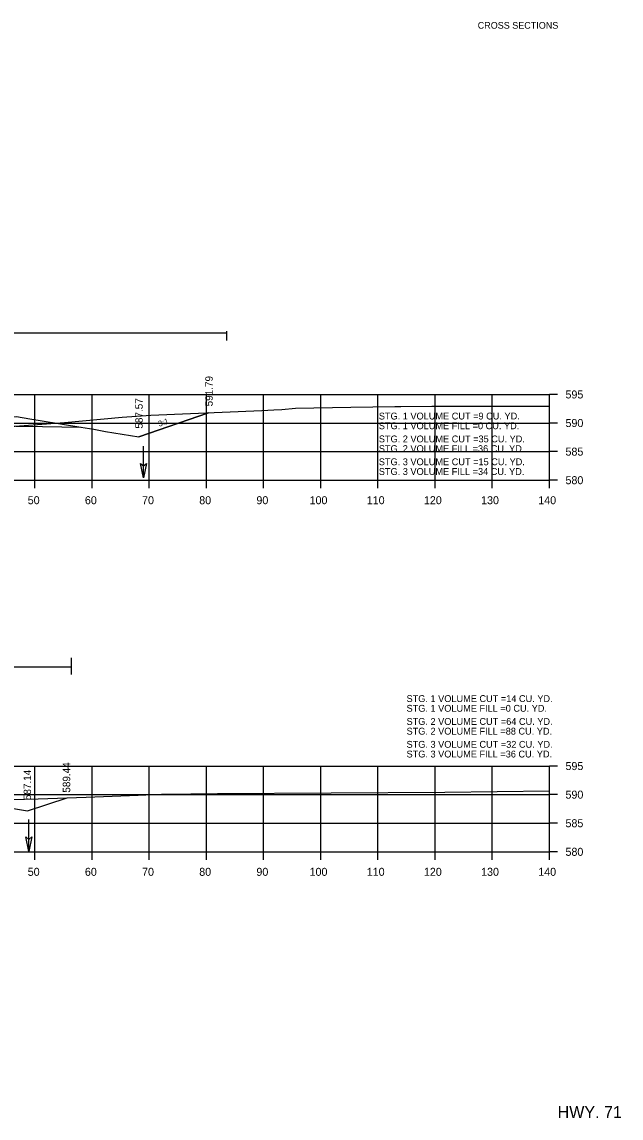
# Model space of a CAD drawing. Extents: x 642114 to 642416, y 286928 to 293347.
# Drawn here: x 642308 to 642412.8, y 289153.1 to 289344.9 of the extents above; entities that cross this region are included whole.
import ezdxf

# ---------------------------------------------------------------- set-up
doc = ezdxf.new("R2010")
doc.units = 0
for name, color, linetype in [('Level 43', 7, 'Continuous'), ('Level 58', 7, 'Continuous'), ('R_Axis', 7, 'Continuous'), ('R_Axis Annot', 7, 'Continuous'), ('R_Border', 7, 'Continuous'), ('R_Border Notes', 7, 'Continuous'), ('R_Draft', 7, 'Continuous'), ('R_Exist Surface', 7, 'Continuous'), ('R_Exist Surface Annot', 7, 'Continuous'), ('R_Fin Surface', 7, 'Continuous'), ('R_Grid', 7, 'Continuous'), ('R_Xsect Elev', 7, 'Continuous'), ('R_Xsect Slope', 7, 'Continuous')]:
    doc.layers.add(name, color=color, linetype=linetype)

# ---------------------------------------------------------------- blocks, each defined once
blk = doc.blocks.new('FA')
at = {"layer": 'Level 43'}
blk.add_lwpolyline([(7.94, 0), (0, 0)], dxfattribs=at)
at = {"layer": 'Level 58'}
blk.add_lwpolyline([(4.34, 0.75), (7.94, 0), (4.34, -0.75), (4.94, 0)], close=True, dxfattribs=at)

msp = doc.modelspace()

# ---------------------------------------------------------------- linework, layer by layer
at = {"layer": 'R_Axis'}
for p, q in [((642400.24, 289264.71), (642400.24, 289279.71)), ((642401.64, 289279.71), (642400.24, 289279.71)), ((642401.64, 289274.71), (642400.24, 289274.71)), ((642401.64, 289269.71), (642400.24, 289269.71)), ((642120.24, 289264.71), (642400.24, 289264.71)), ((642310.24, 289263.31), (642310.24, 289264.71)), ((642320.24, 289263.31), (642320.24, 289264.71)), ((642330.24, 289263.31), (642330.24, 289264.71)), ((642340.24, 289263.31), (642340.24, 289264.71)), ((642350.24, 289263.31), (642350.24, 289264.71)), ((642360.24, 289263.31), (642360.24, 289264.71)), ((642370.24, 289263.31), (642370.24, 289264.71)), ((642380.24, 289263.31), (642380.24, 289264.71)), ((642390.24, 289263.31), (642390.24, 289264.71)), ((642400.24, 289263.31), (642400.24, 289264.71)), ((642401.64, 289264.71), (642400.24, 289264.71)), ((642400.24, 289199.71), (642400.24, 289214.71)), ((642401.64, 289214.71), (642400.24, 289214.71)), ((642401.64, 289209.71), (642400.24, 289209.71)), ((642401.64, 289204.71), (642400.24, 289204.71)), ((642120.24, 289199.71), (642400.24, 289199.71)), ((642310.24, 289198.31), (642310.24, 289199.71)), ((642320.24, 289198.31), (642320.24, 289199.71)), ((642330.24, 289198.31), (642330.24, 289199.71)), ((642340.24, 289198.31), (642340.24, 289199.71)), ((642350.24, 289198.31), (642350.24, 289199.71)), ((642360.24, 289198.31), (642360.24, 289199.71)), ((642370.24, 289198.31), (642370.24, 289199.71)), ((642380.24, 289198.31), (642380.24, 289199.71)), ((642390.24, 289198.31), (642390.24, 289199.71)), ((642400.24, 289198.31), (642400.24, 289199.71)), ((642401.64, 289199.71), (642400.24, 289199.71))]:
    msp.add_line(p, q, dxfattribs=at)
at = {"layer": 'R_Border'}
msp.add_lwpolyline([(642340.61, 289276.5), (642328.4, 289272.28)], dxfattribs=at)
at = {"layer": 'R_Exist Surface'}
msp.add_lwpolyline([(642225.4, 289272.8), (642234.3, 289272.98), (642240.24, 289273.09), (642252.23, 289273.33), (642260.24, 289273.49), (642267.23, 289273.63), (642276.56, 289273.82), (642287.11, 289274.03), (642290.95, 289274.11), (642300.99, 289274.31), (642304.05, 289274.25), (642306.92, 289274.19), (642311.55, 289274.1), (642318.32, 289273.96)], dxfattribs=at)
at = {"layer": 'R_Exist Surface Annot'}
for points in [[(642302.77, 289273.87), (642315.43, 289274.78), (642325.5, 289275.76), (642330.49, 289276.09), (642349.95, 289276.88), (642352, 289277), (642353.44, 289277.09), (642355.8, 289277.32), (642365.47, 289277.51), (642373.17, 289277.6), (642373.85, 289277.61), (642374.23, 289277.61), (642379.68, 289277.65), (642400.24, 289277.68)], [(642293.95, 289208.58), (642310.81, 289209), (642319.2, 289209.25), (642328.29, 289209.64), (642332.36, 289209.8), (642332.81, 289209.81), (642342.2, 289209.92), (642381.92, 289210.15), (642400.24, 289210.35)]]:
    msp.add_lwpolyline(points, dxfattribs=at)
at = {"layer": 'R_Fin Surface'}
for points in [[(642299.57, 289275.7), (642300.03, 289275.71), (642300.99, 289275.73), (642303.39, 289275.77), (642306.99, 289275.85), (642309.35, 289275.47), (642311.51, 289275.09), (642318.29, 289273.96), (642320.53, 289273.61), (642322.57, 289273.25), (642328.4, 289272.28), (642340.61, 289276.5)], [(642286.97, 289210.52), (642298.26, 289208.63), (642308.96, 289206.85), (642315.86, 289209.15)]]:
    msp.add_lwpolyline(points, dxfattribs=at)
at = {"layer": 'R_Grid'}
for p, q in [((642120.24, 289279.71), (642400.24, 289279.71)), ((642310.24, 289264.71), (642310.24, 289279.71)), ((642320.24, 289264.71), (642320.24, 289279.71)), ((642330.24, 289264.71), (642330.24, 289279.71)), ((642340.24, 289264.71), (642340.24, 289279.71)), ((642350.24, 289264.71), (642350.24, 289279.71)), ((642360.24, 289264.71), (642360.24, 289279.71)), ((642370.24, 289264.71), (642370.24, 289279.71)), ((642380.24, 289264.71), (642380.24, 289279.71)), ((642390.24, 289264.71), (642390.24, 289279.71)), ((642400.24, 289264.71), (642400.24, 289279.71)), ((642120.24, 289274.71), (642400.24, 289274.71)), ((642120.24, 289269.71), (642400.24, 289269.71)), ((642120.24, 289264.71), (642400.24, 289264.71)), ((642120.24, 289214.71), (642400.24, 289214.71)), ((642310.24, 289199.71), (642310.24, 289214.71)), ((642320.24, 289199.71), (642320.24, 289214.71)), ((642330.24, 289199.71), (642330.24, 289214.71)), ((642340.24, 289199.71), (642340.24, 289214.71)), ((642350.24, 289199.71), (642350.24, 289214.71)), ((642360.24, 289199.71), (642360.24, 289214.71)), ((642370.24, 289199.71), (642370.24, 289214.71)), ((642380.24, 289199.71), (642380.24, 289214.71)), ((642390.24, 289199.71), (642390.24, 289214.71)), ((642400.24, 289199.71), (642400.24, 289214.71)), ((642120.24, 289209.71), (642400.24, 289209.71)), ((642120.24, 289204.71), (642400.24, 289204.71)), ((642120.24, 289199.71), (642400.24, 289199.71))]:
    msp.add_line(p, q, dxfattribs=at)
at = {"layer": 'R_Xsect Elev'}
for p, q in [((642236.28, 289290.5), (642343.78, 289290.5)), ((642343.78, 289289.17), (642343.78, 289290.8)), ((642241.88, 289232.06), (642316.66, 289232.06)), ((642316.66, 289230.72), (642316.66, 289233.65))]:
    msp.add_line(p, q, dxfattribs=at)

# ---------------------------------------------------------------- block references
at = {"layer": 'R_Xsect Elev', "xscale": 0.7, "yscale": 0.7, "rotation": -90.00000000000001}
for p in [(642329.22, 289270.67), (642309.19, 289205.34)]:
    msp.add_blockref('FA', p, dxfattribs=at)

# ---------------------------------------------------------------- texts
at = {"layer": 'R_Axis Annot'}
for s, height, p in [('595', 1.4, (642403.04, 289279.01)), ('590', 1.4, (642403.04, 289274.01)), ('585', 1.4, (642403.04, 289269.01)), ('580', 1.4, (642403.04, 289264.01)), ('50', 1.4, (642308.98, 289260.51)), ('60', 1.4, (642318.98, 289260.51)), ('70', 1.4, (642328.98, 289260.51)), ('80', 1.4, (642338.98, 289260.51)), ('90', 1.4, (642348.98, 289260.51)), ('100', 1.4, (642358.28, 289260.51)), ('110', 1.4, (642368.28, 289260.51)), ('120', 1.4, (642378.28, 289260.51)), ('130', 1.4, (642388.28, 289260.51)), ('140', 1.4, (642398.28, 289260.51)), ('595', 1.4, (642403.04, 289214.01)), ('590', 1.4, (642403.04, 289209.01)), ('585', 1.4, (642403.04, 289204.01)), ('580', 1.4, (642403.04, 289199.01)), ('50', 1.4, (642308.98, 289195.51)), ('60', 1.4, (642318.98, 289195.51)), ('70', 1.4, (642328.98, 289195.51)), ('80', 1.4, (642338.98, 289195.51)), ('90', 1.4, (642348.98, 289195.51)), ('100', 1.4, (642358.28, 289195.51)), ('110', 1.4, (642368.28, 289195.51)), ('120', 1.4, (642378.28, 289195.51)), ('130', 1.4, (642388.28, 289195.51)), ('140', 1.4, (642398.28, 289195.51)), ('HWY. 71', 2.1, (642401.67, 289153.14))]:
    msp.add_text(s, height=height, dxfattribs=at).set_placement(p)
at = {"layer": 'R_Border Notes'}
msp.add_text('    CROSS SECTIONS    ', height=1.178, dxfattribs=at).set_placement((642385.94, 289343.68))
at = {"layer": 'R_Draft'}
for s, p in [('STG. 1 VOLUME CUT =9 CU. YD.', (642370.39, 289275.33)), ('STG. 1 VOLUME FILL =0 CU. YD.', (642370.39, 289273.63)), ('STG. 2 VOLUME CUT =35 CU. YD.', (642370.39, 289271.33)), ('STG. 2 VOLUME FILL =36 CU. YD.', (642370.39, 289269.63)), ('STG. 3 VOLUME CUT =15 CU. YD.', (642370.39, 289267.33)), ('STG. 3 VOLUME FILL =34 CU. YD.', (642370.39, 289265.63)), ('STG. 1 VOLUME CUT =14 CU. YD.', (642375.24, 289225.91)), ('STG. 1 VOLUME FILL =0 CU. YD.', (642375.24, 289224.21)), ('STG. 2 VOLUME CUT =64 CU. YD.', (642375.24, 289221.91)), ('STG. 2 VOLUME FILL =88 CU. YD.', (642375.24, 289220.21)), ('STG. 3 VOLUME CUT =32 CU. YD.', (642375.24, 289217.91)), ('STG. 3 VOLUME FILL =36 CU. YD.', (642375.24, 289216.21))]:
    msp.add_text(s, height=1.2, dxfattribs=at).set_placement(p)
at = {"layer": 'R_Xsect Elev'}
for s, p in [(' 591.79', (642341.34, 289277.14)), (' 587.57', (642329.09, 289273.25)), (' 589.44', (642316.41, 289209.57)), (' 587.14', (642309.56, 289208.26))]:
    msp.add_text(s, height=1.3, rotation=90, dxfattribs=at).set_placement(p)
at = {"layer": 'R_Xsect Slope'}
msp.add_text('3:1', height=1, rotation=18.4354, dxfattribs=at).set_placement((642331.98, 289274.06))

doc.saveas('drawing.dxf')
